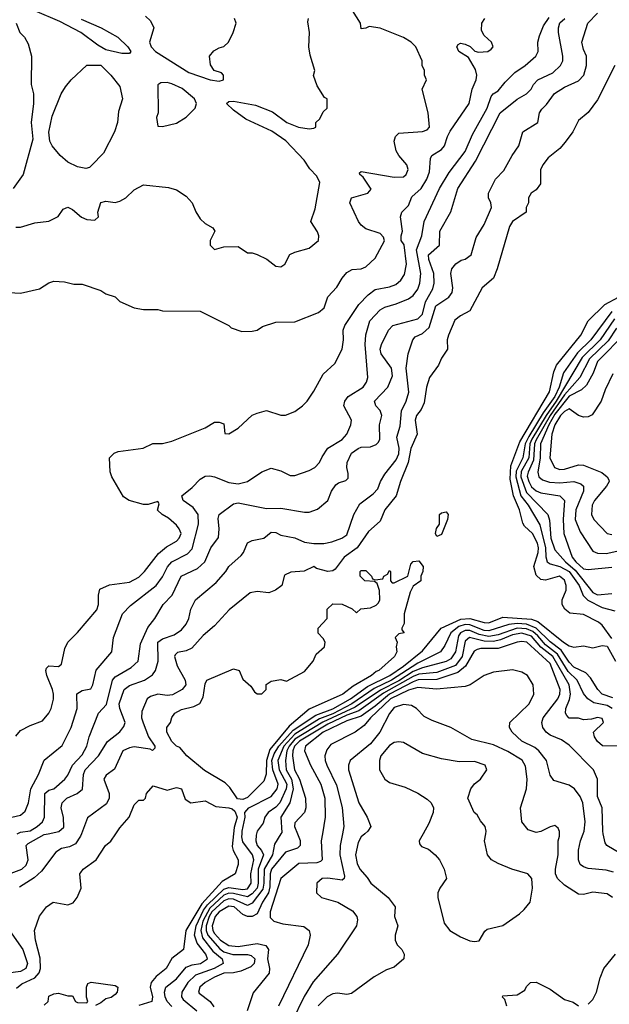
# Model space of a CAD drawing. Header units: inches. Extents: x 2348341 to 2479810, y 460419 to 613669.
# Tile 380 of 656: x 2390506 to 2393000, y 569278 to 573444. Entities that reach past the tile are written whole.
import ezdxf

# ---------------------------------------------------------------- set-up
doc = ezdxf.new("R2010")
doc.units = ezdxf.units.IN
doc.header["$MEASUREMENT"] = 0
doc.layers.add('C3596', color=7, linetype='Continuous')
doc.layers.add('C3597', color=7, linetype='Continuous')

msp = doc.modelspace()

# ---------------------------------------------------------------- linework, layer by layer
at = {"layer": 'C3596', "color": 2}
for points, elevation in [([(2390470, 569833.4), (2390514.5, 569850), (2390533.4, 569866.6), (2390542.3, 569890), (2390534, 569950), (2390542, 569958), (2390610, 569996.5), (2390627.2, 570000)], 74), ([(2390493.1, 569346.9), (2390515.2, 569364.8), (2390569.8, 569390.2), (2390588.5, 569411.5), (2390594, 569430), (2390593.4, 569473.4), (2390572.7, 569550), (2390569.3, 569590), (2390590, 569651.3), (2390619, 569690), (2390648, 569710), (2390710, 569699.3), (2390732.2, 569707.8), (2390749.6, 569730), (2390765.6, 569770), (2390761.2, 569830), (2390764.1, 569835.9), (2390774, 569850), (2390829.2, 569890), (2390869, 569950), (2390891.9, 569968.1), (2390913.4, 570000)], 66), ([(2390767.4, 570000), (2390763.6, 569990), (2390742.3, 569957.7), (2390716.2, 569943.8), (2390682.6, 569937.4), (2390658.7, 569921.3), (2390598.7, 569841.3), (2390567, 569813), (2390505.8, 569774.2)], 70), ([(2391410.8, 570000), (2391405.1, 569945.1), (2391408.7, 569928.7), (2391430.5, 569890), (2391430.4, 569870), (2391417.3, 569830), (2391362.3, 569797.7), (2391276.8, 569703.2), (2391208.8, 569590), (2391199.1, 569510), (2391150, 569471.8), (2391126, 569430), (2391083.7, 569396.3), (2391062.4, 569370), (2391058.4, 569350), (2391067.3, 569310), (2391064.7, 569290), (2391010, 569272.7)], 66), ([(2391149.1, 569269.1), (2391129.3, 569289.3), (2391120.8, 569310), (2391118.9, 569330), (2391124.9, 569350), (2391170, 569386), (2391210, 569435.1), (2391235.3, 569444.7), (2391270.8, 569450), (2391300.4, 569470), (2391292.7, 569490), (2391256.9, 569536.9), (2391246, 569570), (2391253, 569610), (2391283.9, 569676.1), (2391300.6, 569699.4), (2391370, 569765.4), (2391390, 569772.1), (2391450, 569764), (2391470, 569767), (2391485.5, 569790), (2391483.2, 569830), (2391496.2, 569890), (2391490.2, 569910), (2391450, 569965.5), (2391446.3, 569986.3), (2391446.4, 570000)], 70), ([(2391507.6, 570000), (2391505.8, 569994.2), (2391504.6, 569970), (2391510.3, 569950), (2391528.4, 569928.4), (2391536.9, 569910), (2391515, 569850), (2391514.8, 569790), (2391510.1, 569770), (2391490, 569745.7), (2391470, 569732.9), (2391410, 569746.9), (2391390, 569748.1), (2391370, 569740.2), (2391310, 569685.4), (2391281.2, 569630), (2391272.3, 569590), (2391279.3, 569559.3), (2391323.1, 569503.1), (2391362.6, 569470), (2391366.4, 569450), (2391328.2, 569430), (2391250, 569401.7), (2391217.4, 569370), (2391191.8, 569330), (2391190.3, 569310), (2391198, 569298), (2391255.2, 569250)], 74), ([(2391610.8, 570000), (2391584.2, 569955.8), (2391575.6, 569910), (2391539.5, 569850), (2391538.9, 569790), (2391534.3, 569765.7), (2391490, 569705.4), (2391470, 569696.8), (2391410, 569722.5), (2391390, 569723.9), (2391370, 569715.5), (2391319.3, 569670), (2391307.4, 569650), (2391295, 569610), (2391295, 569590), (2391302.3, 569570), (2391352.3, 569512.3), (2391370, 569500.6), (2391408.1, 569488.1), (2391470, 569489.1), (2391485.1, 569485.1), (2391500.2, 569470), (2391497.7, 569450), (2391483.1, 569436.9), (2391441.7, 569418.3), (2391410, 569410.8), (2391370, 569409.7), (2391330, 569393.5), (2391290.8, 569370), (2391268.2, 569350), (2391262, 569330), (2391265.1, 569325.1), (2391312, 569290), (2391326.8, 569266.8)], 78), ([(2391680.5, 570000), (2391691.8, 569971.8), (2391693, 569950), (2391681.3, 569938.7), (2391630, 569921.3), (2391571.6, 569850), (2391565.2, 569830), (2391564.7, 569775.3), (2391558.5, 569750), (2391532.6, 569710), (2391510, 569661.3), (2391490, 569649.7), (2391470, 569649.7), (2391450, 569658.3), (2391413, 569690), (2391390, 569694), (2391350.3, 569670), (2391332.3, 569650), (2391319.8, 569610), (2391322.7, 569590), (2391330, 569578.3), (2391355.6, 569550), (2391390, 569527.3), (2391430, 569522.4), (2391510, 569535.5), (2391547.5, 569527.5), (2391558.8, 569510), (2391554.8, 569470), (2391562.8, 569430), (2391560.7, 569410), (2391493.7, 569326.3), (2391467.7, 569250)], 82), ([(2391786.6, 570000), (2391781.6, 569970), (2391784.9, 569890), (2391778, 569882), (2391763.1, 569876.9), (2391686.4, 569873.6), (2391610.6, 569810), (2391564.9, 569670), (2391564.8, 569644.8), (2391581, 569630), (2391618.8, 569618.8), (2391707.3, 569607.3), (2391730.6, 569590.6), (2391734.8, 569570), (2391726.8, 569530), (2391600.5, 569270)], 86), ([(2391870.7, 570000), (2391861.3, 569950), (2391860.3, 569910), (2391879.9, 569820.1), (2391878.8, 569810), (2391870, 569803.7), (2391810, 569811.2), (2391784.7, 569810), (2391762.8, 569790), (2391761, 569750), (2391782, 569730), (2391852, 569710), (2391913.7, 569673.7), (2391931.3, 569650), (2391935.3, 569635.3), (2391930.8, 569610), (2391850.8, 569490), (2391747.2, 569372.8), (2391708.9, 569311.1), (2391656.7, 569203.3)], 90), ([(2391966.3, 570000), (2391950, 569986), (2391937.4, 569962.6), (2391926.7, 569910), (2391933.7, 569873.7), (2391944.9, 569850), (2391975.3, 569815.3), (2391990.7, 569790), (2392064.7, 569730), (2392094, 569690), (2392091.3, 569650), (2392104.7, 569610), (2392094, 569570), (2392094, 569550), (2392102, 569530), (2392122, 569510), (2392132, 569490), (2392131.3, 569470), (2392090, 569435.3), (2392056.8, 569423.2), (2392005.2, 569394.8), (2391910, 569324), (2391890, 569319), (2391850, 569325.2), (2391830, 569322.7), (2391806.8, 569310), (2391768.9, 569271.1)], 94), ([(2392213.1, 570000), (2392196.3, 569970), (2392197.3, 569957.3), (2392205.1, 569945.1), (2392234.6, 569934.6), (2392262.8, 569910), (2392281, 569890), (2392301, 569850), (2392311.3, 569810), (2392282.8, 569770), (2392274.8, 569750), (2392274.8, 569730), (2392301.1, 569621.1), (2392326, 569590), (2392370, 569564), (2392410, 569547.3), (2392430, 569544), (2392450, 569546.8), (2392472.9, 569587.1), (2392483.7, 569596.3), (2392550, 569610.8), (2392619.7, 569660.3), (2392640.1, 569679.9), (2392665.2, 569710), (2392675.1, 569770), (2392672.7, 569810), (2392655.3, 569830), (2392588, 569850), (2392530, 569873.2), (2392502, 569890), (2392485.2, 569910), (2392472.3, 569970), (2392477.3, 570000)], 98), ([(2393013.2, 569730), (2392990, 569745.2), (2392930, 569753.2), (2392890, 569742), (2392870, 569744), (2392810, 569782.7), (2392780.9, 569810), (2392772.3, 569830), (2392772, 569850), (2392783.7, 569910), (2392783.7, 569970), (2392789.2, 569990), (2392789.1, 570000)], 94), ([(2393017.7, 569837.7), (2392986, 569846), (2392910, 569852), (2392890, 569859.3), (2392877.2, 569870), (2392869.6, 569889.6), (2392869.6, 569930), (2392877.6, 569970), (2392889.6, 570000)], 90), ([(2393092.7, 569890), (2392989.6, 569949.6), (2392981.6, 569961.6), (2392974.2, 570000)], 86), ([(2390462.9, 569590), (2390519.1, 569510), (2390539.7, 569450), (2390531.5, 569430), (2390510, 569416.5), (2390415.6, 569404.4)], 70), ([(2392910, 569278), (2392930, 569298), (2392945.2, 569330), (2392960.9, 569390), (2392977, 569430), (2393026.6, 569490)], 94), ([(2390610, 569274), (2390626, 569290), (2390630, 569312), (2390650, 569322), (2390670, 569324.7), (2390710, 569314), (2390730, 569314), (2390742, 569290), (2390750, 569286), (2390790, 569284.7), (2390794, 569290), (2390788.7, 569308.7), (2390788, 569350), (2390794.6, 569365.4), (2390808.7, 569371.3), (2390910, 569357.3), (2390921, 569350), (2390918.8, 569330), (2390910, 569319), (2390892.8, 569307.2), (2390870, 569300.9), (2390850, 569284), (2390827.1, 569272.9)], 62), ([(2392566, 569270), (2392558, 569298), (2392548.4, 569308.4), (2392550, 569314), (2392610, 569318), (2392642, 569338), (2392650, 569354), (2392666, 569370), (2392690, 569372), (2392750, 569342), (2392810, 569298), (2392846.4, 569286.4), (2392870, 569272)], 94)]:
    msp.add_lwpolyline(points, dxfattribs=dict(at, elevation=elevation))
at = {"layer": 'C3597', "color": 2}
for points, elevation in [([(2390462, 572290), (2390510, 572286.8), (2390590, 572306), (2390630, 572331.3), (2390650, 572338), (2390695.3, 572335.3), (2390734.6, 572325.4), (2390770, 572324.7), (2390850, 572298), (2390870, 572284.7), (2390910, 572271.3), (2390930, 572252), (2390990, 572224.7), (2391030, 572218), (2391090, 572218), (2391110, 572212), (2391270, 572211.3), (2391390.9, 572150.9), (2391401, 572141), (2391445.4, 572125.4), (2391490, 572126), (2391510, 572131.3), (2391533.6, 572146.4), (2391590, 572164.7), (2391670, 572166), (2391770, 572204.7), (2391794.5, 572225.5), (2391810, 572271.3), (2391847.5, 572312.5), (2391869.6, 572350.4), (2391890, 572374.8), (2391912.5, 572387.5), (2391950, 572390.7), (2391970, 572398), (2392010, 572435.5), (2392049, 572509), (2392044.1, 572524.1), (2392030, 572539.3), (2391970, 572559), (2391950, 572575.3), (2391939, 572590), (2391902, 572670), (2391909.4, 572690.6), (2391978, 572710), (2391992.9, 572727.1), (2391958.4, 572778.4), (2391944, 572790), (2391943.1, 572796.9), (2391950, 572802), (2392090, 572777.6), (2392130, 572778.8), (2392141.2, 572790), (2392149, 572810), (2392144, 572830), (2392109, 572870), (2392099, 572890), (2392089.2, 572930), (2392095.3, 572950), (2392110, 572964.7), (2392210, 572971), (2392230, 572978), (2392239, 572990), (2392234, 573050), (2392208.7, 573150), (2392226, 573190), (2392218, 573210), (2392218, 573230), (2392208, 573250), (2392208, 573270), (2392181.2, 573330), (2392161.2, 573350), (2392130, 573369.3), (2392030, 573409), (2391984.7, 573415.3), (2391970, 573408), (2391950, 573406), (2391948, 573430), (2391897.2, 573510)], 90), ([(2390766.4, 573446.4), (2390850.8, 573410), (2390920.7, 573370), (2390962.8, 573330), (2390976, 573310), (2390970, 573302), (2390938, 573302), (2390870, 573317.2), (2390836.6, 573336.6), (2390765.2, 573390), (2390676.2, 573436.2), (2390570, 573482)], 94), ([(2390627.2, 570000), (2390671.1, 570008.9), (2390692.5, 570027.5), (2390691.9, 570068.1), (2390681.6, 570110), (2390685.1, 570130), (2390706, 570150), (2390749.6, 570170.4), (2390771.9, 570188.1), (2390775.6, 570250), (2390783.6, 570270), (2390839.6, 570330), (2390878, 570390), (2390930, 570431), (2390946.8, 570453.2), (2390952.3, 570470), (2390929.8, 570529.8), (2390927.1, 570550), (2390947.6, 570610), (2390970, 570626.7), (2391034, 570650), (2391068, 570672), (2391080.9, 570690), (2391092, 570730), (2391089.8, 570810.2), (2391110, 570824.4), (2391159.1, 570840.9), (2391190, 570862.8), (2391210, 570886.8), (2391222, 570910), (2391229.7, 570950.3), (2391249.3, 570990), (2391337.1, 571062.9), (2391378, 571110), (2391390, 571130.7), (2391443.2, 571176.8), (2391453.2, 571190), (2391470, 571231.3), (2391490, 571241), (2391538, 571250), (2391570, 571276), (2391590, 571274), (2391610, 571263), (2391670, 571252.4), (2391710, 571233.4), (2391750, 571227.3), (2391792.5, 571227.5), (2391825.6, 571234.4), (2391869.1, 571250.9), (2391890, 571264.7), (2391919.3, 571350), (2391944.4, 571395.6), (2392001.6, 571438.4), (2392020.7, 571459.3), (2392032, 571490), (2392050, 571520.7), (2392098.4, 571581.6), (2392110, 571606.8), (2392110.9, 571630.9), (2392101.6, 571678.4), (2392115.3, 571724.7), (2392120.7, 571790), (2392140.9, 571830), (2392151.2, 571868.8), (2392141.3, 571970), (2392149.3, 572030.7), (2392169.2, 572090), (2392178, 572102), (2392210, 572116.4), (2392238, 572142), (2392266.7, 572233.3), (2392320.7, 572270), (2392335.1, 572290), (2392337.6, 572310), (2392329.4, 572370), (2392334, 572390), (2392350, 572411), (2392373.6, 572426.4), (2392390, 572430.8), (2392416, 572450), (2392437, 572523), (2392470, 572578), (2392500.9, 572650), (2392499.3, 572670), (2392489.3, 572690), (2392489.3, 572710), (2392519, 572770), (2392554.2, 572805.8), (2392589.2, 572870), (2392617.2, 572910), (2392634, 572970), (2392697.2, 573010), (2392705.2, 573050), (2392713.8, 573066.2), (2392734, 573086), (2392767.3, 573132.7), (2392810, 573159.3), (2392870, 573185.5), (2392892.3, 573210), (2392902.7, 573250), (2392902.7, 573290), (2392890, 573318), (2392883.7, 573350), (2392909.3, 573430), (2392950, 573472.4)], 74), ([(2390422, 570058), (2390510, 570078), (2390530, 570094.8), (2390543.6, 570130), (2390552.8, 570190), (2390586, 570250), (2390609.6, 570310.4), (2390686.2, 570373.8), (2390723.7, 570450), (2390749.6, 570530), (2390747.8, 570592.2), (2390770, 570605.5), (2390806.6, 570613.4), (2390816, 570630), (2390830, 570691.3), (2390895.3, 570770), (2390902.7, 570830), (2390940.9, 570930), (2390974.9, 570965.1), (2391083.7, 571050), (2391110, 571087.3), (2391131, 571129), (2391149.8, 571150.2), (2391216, 571184), (2391234.9, 571205.1), (2391262.9, 571310), (2391261.6, 571350), (2391239.8, 571379.8), (2391197, 571410), (2391192.3, 571430), (2391235.8, 571464.2), (2391270, 571500.5), (2391290, 571512.7), (2391310, 571514.9), (2391330, 571510.4), (2391390, 571486), (2391430, 571480.7), (2391469.4, 571490.6), (2391530, 571531), (2391570, 571546), (2391610, 571534.8), (2391650, 571516), (2391670, 571516), (2391730, 571537.3), (2391754, 571550), (2391774, 571570), (2391784.7, 571595.3), (2391810, 571632), (2391870, 571667.3), (2391889, 571690), (2391906, 571730), (2391909.3, 571750), (2391877.2, 571810), (2391881.2, 571830), (2391895.3, 571850), (2391959, 571890), (2391973.2, 571910), (2391979, 571930), (2391967.6, 572070), (2391969.6, 572110.4), (2391986.6, 572170), (2392030, 572216.3), (2392050, 572228), (2392098.6, 572241.4), (2392150, 572263.8), (2392170, 572278), (2392190, 572304), (2392198.3, 572330), (2392203, 572370), (2392184.2, 572470), (2392206.9, 572530), (2392217.3, 572590), (2392281.1, 572730), (2392321.8, 572798.2), (2392390, 572887.3), (2392421.5, 572958.5), (2392482.9, 573070), (2392500.2, 573119.8), (2392508, 573130), (2392530, 573142.8), (2392559.6, 573180.4), (2392599.6, 573220.4), (2392644, 573250), (2392689.3, 573290.7), (2392699, 573310), (2392697, 573350), (2392704.2, 573375.8), (2392721.5, 573418.5), (2392745.7, 573454.3)], 82), ([(2390490.8, 573430), (2390507.3, 573390), (2390526.8, 573370), (2390542.5, 573342.5), (2390556.3, 573290), (2390554, 573170), (2390564, 573130), (2390564, 573090), (2390554, 573010), (2390561.4, 572938.6), (2390520.5, 572790), (2390479.1, 572730)], 94), ([(2390490, 570412), (2390510, 570436), (2390550, 570458), (2390602, 570478), (2390629, 570510), (2390639, 570530), (2390648.9, 570568.9), (2390649, 570590), (2390645.2, 570610), (2390620.9, 570670), (2390617.2, 570690), (2390620.2, 570699.8), (2390629.1, 570710.9), (2390670, 570706.8), (2390683.1, 570716.9), (2390696.5, 570783.5), (2390709.4, 570810.6), (2390750, 570851), (2390832.1, 570947.9), (2390839, 570970), (2390839, 571010), (2390845.6, 571034.4), (2390886.6, 571053.4), (2390970, 571064.9), (2391010, 571085.5), (2391034.5, 571110), (2391093.7, 571186.3), (2391126.6, 571213.4), (2391170, 571238), (2391180.7, 571250), (2391189.5, 571270), (2391180.9, 571290), (2391170, 571305.2), (2391135.3, 571335.3), (2391108, 571350), (2391089.1, 571369.1), (2391096.4, 571396.4), (2391090, 571406), (2391050, 571393.2), (2391030, 571393.2), (2390969.3, 571409.3), (2390945.6, 571425.6), (2390895.3, 571510), (2390888.4, 571531.6), (2390886, 571590), (2390906, 571610), (2390923.1, 571616.9), (2391028.4, 571631.6), (2391068.9, 571651.1), (2391110, 571651.3), (2391150, 571661), (2391290, 571718), (2391330, 571742), (2391350, 571742), (2391370, 571734), (2391374, 571694), (2391390, 571692), (2391430, 571716), (2391489.5, 571770.5), (2391510, 571778.8), (2391550, 571791), (2391610, 571771.3), (2391630, 571771.3), (2391670, 571786), (2391702, 571810), (2391722, 571830), (2391750, 571872), (2391790, 571944.7), (2391839, 571990), (2391869.4, 572050.6), (2391875.1, 572090), (2391874, 572130), (2391881.6, 572150), (2391941, 572239), (2391979.8, 572280.2), (2392010, 572303), (2392070, 572313.4), (2392096.6, 572323.4), (2392118, 572342), (2392133.5, 572366.5), (2392142.3, 572410), (2392131.5, 572491.5), (2392119, 572510), (2392119, 572530), (2392125.2, 572550), (2392117.2, 572610), (2392122, 572630), (2392150, 572658), (2392165.1, 572694.9), (2392204.5, 572730), (2392227.8, 572770), (2392238.7, 572801.3), (2392243.3, 572856.7), (2392249.3, 572870), (2392290, 572894.9), (2392302.4, 572910), (2392314.8, 572950), (2392327, 572973), (2392407.3, 573090), (2392419.5, 573150), (2392436.2, 573190), (2392439.6, 573210), (2392433.9, 573233.9), (2392404.1, 573284.1), (2392364, 573310), (2392355.3, 573330), (2392361.2, 573338.8), (2392370, 573344.7), (2392390, 573341), (2392410.9, 573330.9), (2392431.1, 573311.1), (2392446.8, 573306.8), (2392486, 573310), (2392500.2, 573319.8), (2392508.7, 573330), (2392502, 573350), (2392470, 573378), (2392459, 573399), (2392461.2, 573430), (2392474, 573450)], 86), ([(2390490, 572566), (2390510, 572566), (2390570, 572584.7), (2390630, 572592), (2390668.4, 572611.6), (2390690, 572642), (2390710, 572651.3), (2390730, 572641), (2390768.1, 572608.1), (2390790, 572599.1), (2390824, 572596), (2390839, 572610), (2390837.2, 572630), (2390850, 572671.3), (2390870, 572676), (2390910, 572671), (2390930, 572676), (2390955.3, 572690), (2390990, 572724.7), (2391030, 572746), (2391134.8, 572734.8), (2391170, 572724.7), (2391210, 572698), (2391236, 572670), (2391250.9, 572630.9), (2391270, 572602), (2391290, 572582), (2391323.6, 572563.6), (2391332, 572550), (2391312, 572510), (2391312, 572490), (2391330, 572472), (2391370, 572482.8), (2391430, 572484.7), (2391470, 572458), (2391490, 572458), (2391510, 572451.3), (2391550.9, 572430.9), (2391590, 572401), (2391610, 572398), (2391628, 572410), (2391649.1, 572450.9), (2391670, 572461), (2391730, 572477.3), (2391769.5, 572510), (2391771.8, 572530), (2391766.2, 572546.2), (2391738, 572590), (2391755.6, 572644.4), (2391774.8, 572754.8), (2391762.5, 572782.5), (2391732.9, 572812.9), (2391709, 572850), (2391631.1, 572931.1), (2391572.1, 572972.1), (2391463.1, 573023.1), (2391410, 573060.9), (2391381.2, 573090), (2391390, 573098.8), (2391410, 573099.3), (2391503.4, 573083.4), (2391575.2, 573055.2), (2391636, 573010), (2391684.7, 572990), (2391730, 572982.8), (2391750, 572984.7), (2391758, 572990), (2391758, 573010), (2391775.3, 573024.7), (2391790, 573054), (2391806, 573070), (2391806, 573110), (2391795.3, 573115.3), (2391764.7, 573164.7), (2391748.9, 573208.9), (2391754, 573230), (2391734.8, 573294.8), (2391729.5, 573329.5), (2391732, 573390), (2391724.7, 573435.3), (2391728, 573450)], 94), ([(2390495, 570000), (2390510, 570006.5), (2390550, 570011.8), (2390580.7, 570030), (2390602, 570050), (2390611.5, 570070), (2390612.3, 570170), (2390630, 570183.8), (2390650, 570190.4), (2390697, 570230), (2390710, 570247.3), (2390729.6, 570290), (2390770, 570334), (2390789.6, 570370), (2390799.6, 570410), (2390839.5, 570510), (2390873.1, 570546.9), (2390898.3, 570650), (2390910, 570663.7), (2390977, 570703), (2391007, 570730), (2391017.2, 570802.8), (2391047.8, 570872.2), (2391077.2, 570910), (2391113.2, 570970), (2391151.1, 571008.9), (2391189.5, 571090), (2391258, 571122), (2391289.7, 571150.3), (2391315.1, 571210), (2391347.2, 571252.8), (2391349.7, 571290), (2391346, 571334), (2391350, 571351.3), (2391410, 571396), (2391430, 571400.5), (2391550, 571376.3), (2391610, 571377.3), (2391710, 571360.7), (2391730, 571360.7), (2391766.3, 571373.7), (2391809, 571410), (2391825.2, 571450), (2391843.3, 571476.7), (2391854.8, 571485.2), (2391885.2, 571494.8), (2391895.1, 571504.9), (2391896, 571524), (2391889.6, 571549.6), (2391891.8, 571570), (2391909.8, 571610.2), (2391937.2, 571630), (2391950, 571634.9), (2391990, 571637.1), (2392013.3, 571646.7), (2392023.3, 571656.7), (2392029.5, 571670), (2392027.8, 571730), (2392037.6, 571770), (2392031.2, 571791.2), (2392012.7, 571810), (2392007, 571830), (2392062.9, 571890), (2392083.3, 571936.7), (2392078, 571970), (2392035.4, 572030), (2392031.2, 572050), (2392036.3, 572070), (2392065.6, 572130), (2392083.7, 572150), (2392190, 572178.4), (2392210, 572198.8), (2392222.6, 572250), (2392253.9, 572306.1), (2392259.7, 572330), (2392257.3, 572370), (2392236, 572430), (2392235.1, 572450), (2392282, 572490), (2392282.7, 572550), (2392329.3, 572630.7), (2392359.3, 572730), (2392433.7, 572846.3), (2392538.4, 573050), (2392610, 573108), (2392649.6, 573130.4), (2392669.2, 573150), (2392679.3, 573170), (2392697.2, 573190), (2392760.8, 573219.2), (2392794, 573250), (2392802.9, 573270), (2392803.6, 573290), (2392785.1, 573390), (2392784.5, 573410), (2392790, 573430.5), (2392812.3, 573450)], 78), ([(2391038.8, 573458.8), (2391059.9, 573439.9), (2391074, 573410), (2391054.9, 573350), (2391061.6, 573330), (2391080.7, 573310), (2391221.1, 573221.1), (2391312, 573190), (2391350, 573184.9), (2391368, 573190), (2391368, 573210), (2391359, 573219), (2391329.3, 573229.3), (2391313.6, 573253.6), (2391309.2, 573290), (2391327.2, 573312.8), (2391350, 573326), (2391370, 573331.3), (2391388.7, 573350), (2391408.7, 573390), (2391422, 573430), (2391415.3, 573450)], 98), ([(2393022.7, 573250), (2392950, 573104.7), (2392910, 573051.3), (2392870, 573018), (2392845.2, 572970), (2392813.4, 572926.6), (2392790, 572898.8), (2392740.7, 572859.3), (2392719.3, 572830), (2392709.2, 572809.2), (2392708.7, 572750), (2392690, 572724.7), (2392668.7, 572710), (2392658, 572690), (2392658, 572670), (2392648, 572650), (2392648, 572630), (2392590, 572590.8), (2392577.2, 572570), (2392525.2, 572390), (2392509.3, 572350.7), (2392462, 572310), (2392410, 572212), (2392370, 572191.3), (2392346.8, 572173.2), (2392319, 572110), (2392314, 572090), (2392315.3, 572050), (2392290, 572012), (2392277.5, 571982.5), (2392239, 571930), (2392226, 571890), (2392217.2, 571822.8), (2392204.4, 571795.6), (2392184.7, 571770), (2392178.7, 571750), (2392187.6, 571690), (2392159.7, 571630), (2392148.5, 571570), (2392116.4, 571490), (2392098, 571430), (2392049.8, 571370.2), (2392030, 571323), (2391981.4, 571278.6), (2391932.8, 571210), (2391878.9, 571170), (2391840.7, 571119.3), (2391830, 571112.6), (2391808.9, 571108.9), (2391762, 571122), (2391749.6, 571130.4), (2391709, 571111), (2391652.9, 571107.1), (2391626.3, 571093.7), (2391615.3, 571050), (2391588, 571030), (2391560.2, 571019.8), (2391510, 571024.4), (2391480.5, 571019.5), (2391392.3, 570947.7), (2391330, 570879.1), (2391281.6, 570838.4), (2391234.3, 570785.7), (2391210, 570774.4), (2391173.8, 570766.2), (2391163.5, 570756.5), (2391160.7, 570750), (2391171.8, 570710), (2391206, 570650), (2391209.2, 570630), (2391193.2, 570610), (2391152.3, 570587.7), (2391130, 570585.3), (2391090, 570590.4), (2391059.6, 570580.4), (2391045.2, 570570), (2391023.3, 570516.7), (2391021.3, 570490), (2391028.6, 570468.6), (2391051.3, 570410), (2391077.2, 570370), (2391078, 570362), (2391068, 570352), (2391058, 570358), (2390990, 570367), (2390970, 570363.7), (2390942, 570350), (2390907, 570273), (2390871.9, 570248.1), (2390862, 570230), (2390884.7, 570170), (2390884.2, 570150), (2390873.5, 570126.5), (2390792.7, 570067.3), (2390767.4, 570000)], 70), ([(2393010, 570826), (2392970, 570882), (2392954.6, 570894.6), (2392890, 570928), (2392833.4, 570933.4), (2392811, 570950), (2392801, 570970), (2392801, 570990), (2392817.3, 571030), (2392817.3, 571050), (2392810, 571073.4), (2392789.7, 571090.3), (2392730, 571072.2), (2392710, 571075.8), (2392690, 571093.4), (2392680.2, 571130), (2392698.8, 571190), (2392700.7, 571210), (2392696.3, 571230), (2392674.9, 571270), (2392641.5, 571301.5), (2392634.3, 571314.3), (2392619.6, 571370), (2392594.2, 571430), (2392580.5, 571500.5), (2392583.5, 571556.5), (2392621.5, 571658.5), (2392747.2, 571870), (2392765.7, 571954.3), (2392776.9, 571983.1), (2392879.3, 572110), (2392910.5, 572170), (2392980.9, 572239.1), (2393039.3, 572270)], 70), ([(2393010, 572209.8), (2392921.2, 572090), (2392864.6, 572035.4), (2392806.2, 571950), (2392788, 571890), (2392768.8, 571850), (2392719.6, 571780.4), (2392658.8, 571681.2), (2392644.6, 571650), (2392634.6, 571590), (2392605.8, 571534.2), (2392604.2, 571510), (2392625.5, 571430), (2392657.2, 571390), (2392706.6, 571306.6), (2392730.2, 571210), (2392731.3, 571171.3), (2392737.1, 571150), (2392750, 571141.7), (2392790, 571131.1), (2392830, 571109.2), (2392871.8, 571050), (2392888.5, 571008.5), (2392908.6, 570988.6), (2392970, 570956.5), (2393023.6, 570943.6)], 74), ([(2393021.5, 572178.5), (2392960.7, 572090), (2392884.9, 572015.1), (2392775.6, 571830), (2392732.6, 571770), (2392672.1, 571670), (2392663.7, 571650), (2392659, 571590), (2392627.4, 571532.6), (2392625.4, 571510), (2392650, 571444), (2392739.5, 571350), (2392746.8, 571326.8), (2392752.6, 571250), (2392770, 571201.6), (2392814.2, 571150), (2392854.9, 571114.9), (2392930, 571020.3), (2392950, 571010.4), (2393010, 571016.3)], 78), ([(2393030, 572138.9), (2392994.5, 572085.5), (2392916.2, 572010), (2392875.5, 571930), (2392810, 571856.8), (2392749.7, 571770), (2392690, 571666.2), (2392683.1, 571650), (2392679.3, 571580.7), (2392655.9, 571530), (2392652.7, 571512.7), (2392658.8, 571490), (2392670, 571467.7), (2392690, 571450.3), (2392710, 571441.7), (2392790.3, 571430.3), (2392810.3, 571410.3), (2392804.9, 571330), (2392807.2, 571270), (2392842.3, 571170), (2392857.6, 571150), (2392890, 571121.3), (2392910, 571118), (2393010, 571128)], 82), ([(2393070, 572118.7), (2392950, 571998), (2392931.2, 571948.8), (2392902.6, 571897.4), (2392881.6, 571878.4), (2392830, 571852), (2392770, 571774.7), (2392744.5, 571730), (2392708.7, 571650), (2392707.4, 571590), (2392697.7, 571530), (2392701.3, 571510), (2392717.8, 571497.8), (2392747.3, 571487.3), (2392790, 571484.7), (2392850, 571490.3), (2392879.9, 571479.9), (2392890.4, 571470), (2392890.3, 571450), (2392858.3, 571370), (2392854.9, 571330), (2392877.2, 571277.2), (2392930, 571195.5), (2392950, 571187.2), (2392986.3, 571186.3), (2393070, 571203.8)], 86), ([(2393014.4, 571945.6), (2392982.3, 571877.7), (2392966, 571830), (2392927.3, 571772.7), (2392910, 571764), (2392890, 571762.7), (2392870, 571769.4), (2392830, 571798), (2392810, 571786.6), (2392793.4, 571770), (2392768.8, 571730), (2392756.1, 571690), (2392748.9, 571590), (2392767.7, 571550), (2392790, 571540.4), (2392810, 571542), (2392870, 571560.4), (2392890, 571559.3), (2392968.6, 571528.6), (2392990.8, 571510), (2392997.1, 571497.1), (2392999.1, 571490), (2392988.2, 571470), (2392937.1, 571410), (2392926.7, 571390), (2392923.8, 571350), (2392934, 571330), (2392990, 571270.8), (2393010, 571265.5)], 90), ([(2391446.4, 570000), (2391446.5, 570010), (2391460.2, 570070), (2391459, 570090), (2391475.5, 570110), (2391570, 570156.9), (2391594.9, 570190), (2391599.6, 570210), (2391576.1, 570270), (2391571.9, 570310), (2391581.9, 570338.1), (2391601.9, 570370), (2391662.3, 570437.7), (2391758.1, 570501.9), (2391830, 570528.8), (2391905.5, 570570), (2391977.5, 570622.5), (2392071.4, 570670), (2392130, 570708.4), (2392210, 570773.3), (2392288.2, 570870), (2392372.5, 570907.5), (2392410, 570909.9), (2392470, 570893.7), (2392490, 570892.8), (2392550, 570916.4), (2392670, 570907.6), (2392697.2, 570897.2), (2392805.6, 570810), (2392830, 570795.1), (2392850, 570789.3), (2392890, 570795.3), (2392930, 570787), (2392970, 570796.2), (2392990, 570793.2), (2393026, 570730)], 70), ([(2393014.2, 570574.2), (2392969.6, 570590), (2392951.6, 570610), (2392920.1, 570660.1), (2392900.1, 570680.1), (2392850, 570704.2), (2392830, 570725.7), (2392796.6, 570776.6), (2392750, 570811.6), (2392689.9, 570869.9), (2392650, 570886.5), (2392610, 570889.4), (2392575.2, 570884.8), (2392490, 570858.1), (2392470, 570860.2), (2392410, 570884), (2392390, 570885), (2392363.9, 570876.1), (2392330.2, 570850), (2392304, 570796), (2392285.5, 570770), (2392190, 570722), (2392078.2, 570650), (2392005, 570615), (2391910.4, 570549.6), (2391830, 570507.2), (2391774.3, 570485.7), (2391670, 570420.9), (2391623.8, 570370), (2391597.4, 570310), (2391603.7, 570270), (2391635.7, 570210), (2391633.1, 570190), (2391606.5, 570130), (2391590, 570112.4), (2391556.4, 570090), (2391542.4, 570070), (2391535.6, 570044.4), (2391510.6, 570010), (2391507.6, 570000)], 74), ([(2393011.8, 570530), (2392990, 570543.1), (2392933.9, 570553.9), (2392909.4, 570570), (2392890, 570593.2), (2392863.9, 570650), (2392826, 570686), (2392780.2, 570760.2), (2392730, 570799.5), (2392697.9, 570837.9), (2392676.2, 570856.2), (2392650, 570866.8), (2392610, 570869.4), (2392530, 570841.7), (2392490, 570834.8), (2392450, 570843), (2392410, 570860.2), (2392390, 570859.5), (2392370.3, 570850), (2392362.6, 570837.4), (2392349.1, 570770), (2392330, 570740.4), (2392310, 570728.9), (2392210, 570702.3), (2392170, 570685.8), (2392110, 570647.1), (2392032.1, 570607.9), (2391924.4, 570535.6), (2391787.5, 570472.5), (2391670, 570399.6), (2391645.2, 570370), (2391636, 570350), (2391630.1, 570310), (2391632.6, 570270), (2391655.7, 570230), (2391662.3, 570190), (2391649.2, 570130), (2391610.2, 570070), (2391614.3, 570005.7), (2391610.8, 570000)], 78), ([(2393051, 570371), (2392971.5, 570371.5), (2392949.2, 570390), (2392937.2, 570410), (2392933.2, 570430), (2392975.1, 570470), (2392970, 570488), (2392950, 570491.5), (2392924, 570484), (2392890, 570482), (2392869.1, 570489.1), (2392830, 570489.5), (2392819.5, 570499.5), (2392814.5, 570510), (2392816.3, 570530), (2392831.8, 570568.2), (2392835.3, 570590), (2392830.5, 570630.5), (2392760.6, 570750), (2392709.5, 570789.5), (2392670, 570835.9), (2392630, 570848.5), (2392590, 570841.6), (2392540.1, 570819.9), (2392510, 570812.8), (2392470, 570814.9), (2392408, 570830), (2392390, 570814), (2392378, 570750), (2392348.9, 570711.1), (2392270, 570682.2), (2392194.4, 570674.4), (2392170, 570665), (2392045.3, 570594.7), (2391940.3, 570519.7), (2391890, 570501.5), (2391810, 570463.9), (2391690, 570392.2), (2391668.9, 570370), (2391661.2, 570350), (2391660.6, 570330), (2391668.2, 570270), (2391689.2, 570230), (2391715.5, 570150), (2391716.3, 570110), (2391710.5, 570089.5), (2391670, 570046), (2391668.5, 570030), (2391680.5, 570000)], 82), ([(2392974.2, 570000), (2392972.3, 570010), (2392969.4, 570110), (2392950, 570158), (2392949.4, 570230), (2392932.3, 570270), (2392830, 570375.1), (2392796.9, 570396.9), (2392750, 570416.2), (2392732.3, 570430), (2392718, 570450), (2392714.5, 570470), (2392719.5, 570490), (2392782.4, 570570), (2392791.1, 570590), (2392792.4, 570610), (2392750, 570719.7), (2392651.5, 570810), (2392630, 570813.5), (2392610, 570810.9), (2392530, 570783.5), (2392456.9, 570783.1), (2392440.7, 570779.3), (2392428.3, 570771.7), (2392391, 570709), (2392358.6, 570681.4), (2392270, 570652.7), (2392191.2, 570651.2), (2392170, 570642.8), (2392070, 570589.9), (2392010, 570539.2), (2391950, 570497), (2391890, 570477), (2391790.2, 570430), (2391715.5, 570370), (2391710.6, 570350), (2391735.8, 570290), (2391779.5, 570210), (2391797, 570150), (2391798.4, 570070), (2391786.6, 570000)], 86), ([(2392889.6, 570000), (2392893.6, 570010), (2392897.6, 570050), (2392887.6, 570130), (2392877.1, 570157.1), (2392852.7, 570190), (2392830, 570206), (2392764.5, 570224.5), (2392750, 570248), (2392734.5, 570310), (2392702, 570350), (2392685.4, 570365.4), (2392630, 570392), (2392589.2, 570430), (2392577.2, 570450), (2392579, 570470), (2392661.2, 570550), (2392681.2, 570590), (2392677.2, 570630), (2392654, 570670), (2392630, 570684), (2392590, 570693.2), (2392510, 570684), (2392470, 570669.2), (2392411.3, 570630), (2392390, 570622.7), (2392268.9, 570611.1), (2392190, 570618.7), (2392150, 570607.1), (2392074.9, 570570), (2391990.3, 570490), (2391962.6, 570457.4), (2391924.7, 570430), (2391822.4, 570377.6), (2391804.7, 570355.3), (2391797.1, 570330), (2391797.6, 570310), (2391804.9, 570290), (2391845.4, 570205.4), (2391870.3, 570110.3), (2391876.4, 570030), (2391870.7, 570000)], 90), ([(2392789.1, 570000), (2392789, 570009), (2392783.1, 570023.1), (2392770, 570034), (2392750, 570029), (2392710, 570009.2), (2392690, 570005.2), (2392656.5, 570016.5), (2392629.5, 570049.5), (2392624.5, 570110), (2392649, 570190), (2392652.7, 570230), (2392645.8, 570285.8), (2392631, 570311), (2392570, 570347.3), (2392510, 570375.6), (2392418, 570398), (2392329.1, 570449.1), (2392250, 570479), (2392216.5, 570496.5), (2392184, 570530), (2392162.5, 570542.5), (2392130, 570547), (2392090, 570533.6), (2392070, 570509.2), (2392028.7, 570430), (2391990, 570380.7), (2391904, 570310), (2391896.3, 570290), (2391896.3, 570270), (2391940.5, 570130), (2391976, 570070), (2391991.3, 570030), (2391978, 570010), (2391966.3, 570000)], 94), ([(2392477.3, 570000), (2392479, 570010), (2392475.3, 570030), (2392454.6, 570054.6), (2392440.4, 570080.4), (2392428, 570090), (2392402, 570150), (2392414, 570190), (2392430, 570211), (2392455.3, 570230), (2392482, 570270), (2392475.3, 570290), (2392430, 570306), (2392364.1, 570304.1), (2392290, 570316.2), (2392210, 570339.3), (2392130, 570385.2), (2392110, 570389.2), (2392090, 570385.2), (2392070, 570372.7), (2392034, 570330), (2392027.3, 570310), (2392027.3, 570270), (2392050, 570231.3), (2392070, 570216), (2392136.8, 570196.8), (2392190, 570170.8), (2392230, 570146), (2392246, 570130), (2392256, 570110), (2392254.8, 570090), (2392237.1, 570042.9), (2392213.1, 570000)], 98), ([(2390913.4, 570000), (2390930, 570024.7), (2390969, 570070), (2390990, 570122), (2391010, 570142), (2391030, 570142), (2391038, 570150), (2391042, 570170), (2391070, 570202), (2391130, 570184.7), (2391170, 570196), (2391190.5, 570190.5), (2391205.5, 570145.5), (2391230, 570130.8), (2391290, 570138.8), (2391335.6, 570115.6), (2391390, 570109.1), (2391404.9, 570104.9), (2391415.6, 570095.6), (2391425.2, 570070), (2391413.6, 570026.4), (2391410.8, 570000)], 66)]:
    msp.add_lwpolyline(points, dxfattribs=dict(at, elevation=elevation))
for points, elevation in [([(2390785.4, 572814.6), (2390750, 572821.2), (2390710, 572841.2), (2390677.2, 572870), (2390644, 572910), (2390633.2, 572930), (2390629.1, 572969.1), (2390643.2, 573036.8), (2390681.2, 573130), (2390700.1, 573159.9), (2390724, 573190), (2390790, 573252), (2390850, 573252), (2390892, 573210), (2390930, 573162), (2390940.7, 573110), (2390924.1, 573055.9), (2390919.1, 573010), (2390907.3, 572970), (2390860.7, 572879.3), (2390810, 572828), (2390801, 572819)], 94), ([(2391130, 573178.4), (2391102.5, 573177.5), (2391091, 573169), (2391092, 573050), (2391084.7, 573030), (2391090, 572994), (2391110, 572992), (2391170, 573006.8), (2391210, 573031.3), (2391248.7, 573070), (2391254, 573090), (2391246, 573110), (2391193.6, 573153.6), (2391150, 573173.6)], 98), ([(2392270, 571258), (2392264, 571270), (2392269.3, 571290.7), (2392282, 571310), (2392282, 571350), (2392290, 571358), (2392310, 571362), (2392318, 571350), (2392316, 571330), (2392290, 571266)], 66), ([(2391450, 570144.8), (2391428, 570148), (2391395.4, 570195.4), (2391374.8, 570214.8), (2391287.2, 570267.2), (2391212.7, 570330), (2391184.1, 570364.1), (2391169.3, 570370), (2391149.4, 570390), (2391129, 570430), (2391129, 570450), (2391144, 570470), (2391150, 570492), (2391162, 570510), (2391190, 570526), (2391242, 570538), (2391268.7, 570551.3), (2391282, 570578), (2391290, 570634), (2391298, 570650), (2391410, 570698), (2391434, 570690), (2391450, 570654), (2391483.6, 570623.6), (2391499.6, 570599.6), (2391510, 570592), (2391530, 570592), (2391548, 570610), (2391548.7, 570631.3), (2391570, 570644.7), (2391610, 570652), (2391634.6, 570645.4), (2391710, 570686), (2391748, 570730), (2391760.2, 570759.8), (2391795.3, 570790), (2391798, 570810), (2391790, 570826), (2391768.4, 570848.4), (2391768, 570870), (2391806, 570910), (2391806, 570950), (2391830, 570972), (2391870, 570971), (2391911.6, 570951.6), (2391930, 570934), (2391948.7, 570951.3), (2391990, 570956), (2392013.6, 570966.4), (2392023.1, 570976.9), (2392028.7, 570990), (2392028.4, 571028.4), (2392018, 571058), (2392007.3, 571067.3), (2391966, 571070), (2391946, 571090), (2391946, 571110), (2391950, 571114), (2391970, 571114), (2391994, 571090), (2391998, 571078), (2392010, 571074), (2392042, 571078), (2392046, 571090), (2392062, 571098), (2392070, 571114), (2392074, 571110), (2392074, 571070), (2392082, 571062), (2392090, 571062), (2392148, 571090), (2392160.2, 571139.8), (2392170, 571151.3), (2392194, 571154), (2392212, 571130), (2392211.1, 571108.9), (2392202, 571090), (2392202, 571070), (2392170, 571048), (2392158, 571022), (2392132, 570930), (2392132, 570890), (2392122, 570870), (2392122, 570862), (2392132, 570850), (2392110, 570846), (2392094, 570830), (2392102, 570810), (2392098, 570790), (2392101, 570770), (2392091, 570750), (2392024.7, 570690), (2392013.3, 570686.7), (2391993.4, 570670), (2391915.8, 570624.2), (2391873.4, 570590), (2391730, 570526.9), (2391645.5, 570454.5), (2391564.3, 570355.7), (2391549.4, 570310), (2391548, 570252), (2391538, 570222), (2391470, 570153.3)], 66)]:
    msp.add_lwpolyline(points, close=True, dxfattribs=dict(at, elevation=elevation))

doc.saveas('drawing.dxf')
